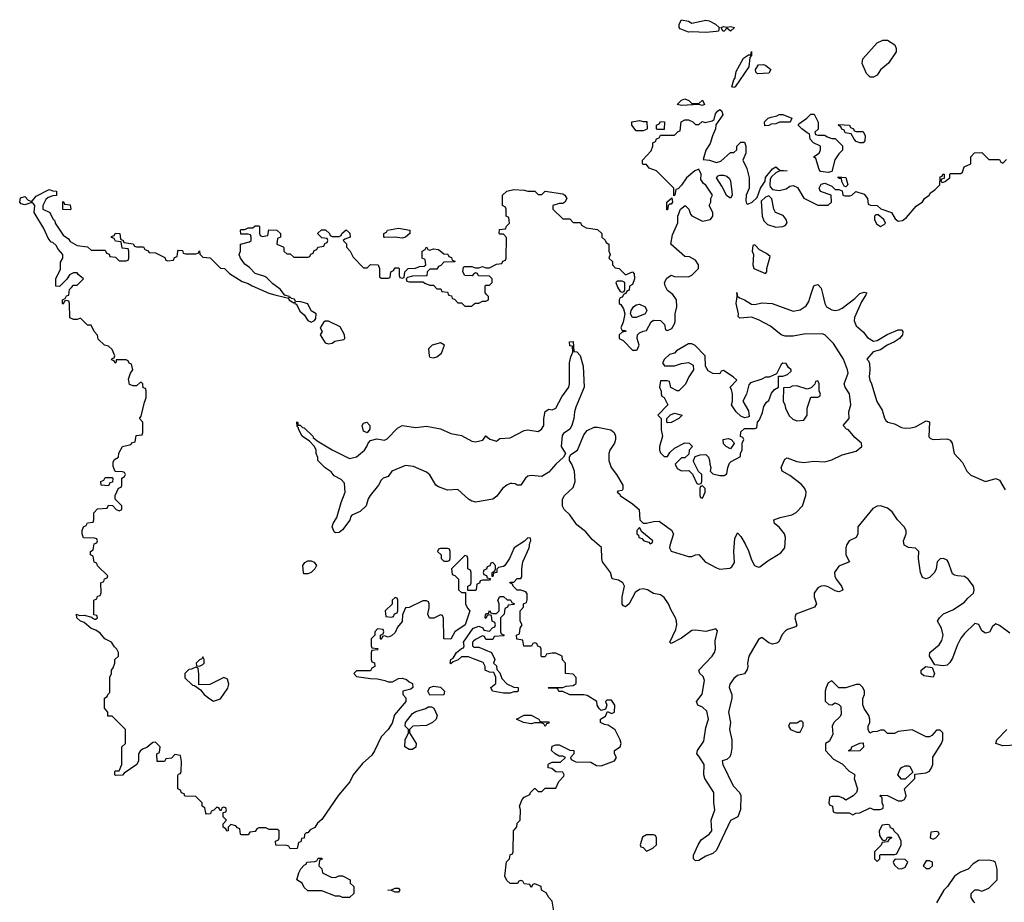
# Model space of a CAD drawing. Header units: inches. Extents: x 2601682 to 2755810, y 449311 to 584050.
# Tile 411 of 505: x 2687401 to 2693038, y 526520 to 531575. Entities that reach past the tile are written whole.
import ezdxf

# ---------------------------------------------------------------- set-up
doc = ezdxf.new("R2010")
doc.units = ezdxf.units.IN
doc.header["$MEASUREMENT"] = 0
for name, color, linetype in [('C6582', 7, 'Continuous'), ('C6583', 7, 'Continuous'), ('C6592', 7, 'Continuous'), ('C6593', 7, 'Continuous')]:
    doc.layers.add(name, color=color, linetype=linetype)

msp = doc.modelspace()

# ---------------------------------------------------------------- linework, layer by layer
at = {"layer": 'C6582', "color": 2}
for points, elevation in [([(2690000, 528306), (2689966, 528306), (2689966, 528330), (2689982, 528338), (2689986, 528350), (2689986, 528410), (2689982, 528422), (2689966, 528430), (2689966, 528490), (2689962, 528502), (2689950, 528506), (2689874, 528430), (2689878, 528398), (2689892.7, 528392.7), (2689914, 528370), (2689914, 528310), (2689930, 528294), (2689954, 528294), (2689954, 528230), (2689964.7, 528204.7), (2689978, 528190), (2689950.7, 528109.3), (2689892, 528070), (2689870, 528028), (2689828.4, 528028.4), (2689827.3, 528147.3), (2689822, 528162), (2689810, 528166), (2689771.6, 528148.4), (2689747.3, 528147.3), (2689738, 528170), (2689746, 528206), (2689746, 528230), (2689742, 528242), (2689730, 528246), (2689710, 528246), (2689630, 528208), (2689610, 528206), (2689592.7, 528167.3), (2689591.3, 528128.7), (2689563.6, 528096.4), (2689550, 528066), (2689530, 528046), (2689510, 528038), (2689490, 528046), (2689478, 528042), (2689470, 528026), (2689466, 528030), (2689466, 528050), (2689482, 528058), (2689486, 528070), (2689482, 528082), (2689450, 528086), (2689434, 528070), (2689434, 528050), (2689414, 528030), (2689414, 527990), (2689418, 527978), (2689450, 527974), (2689454, 527970), (2689450, 527966), (2689418, 527962), (2689414, 527950), (2689414, 527910), (2689418, 527898), (2689431.6, 527891.6), (2689434, 527870), (2689418, 527862), (2689410, 527846), (2689330, 527846), (2689314, 527830), (2689330, 527814), (2689410, 527802), (2689450, 527801), (2689491.1, 527791.1), (2689510, 527782), (2689536.4, 527783.6), (2689570, 527802), (2689590, 527804.7), (2689616.3, 527796.3), (2689630, 527782), (2689650, 527774), (2689652, 527750), (2689639.6, 527740.4), (2689594, 527730), (2689594, 527710), (2689612, 527692), (2689611.3, 527670), (2689546.4, 527593.6), (2689533.2, 527546.8), (2689510.5, 527509.5), (2689470, 527468.7), (2689432.7, 527387.3), (2689416.4, 527363.6), (2689363.8, 527316.2), (2689327.9, 527272.1), (2689310.8, 527250), (2689290.5, 527209.5), (2689225.5, 527134.5), (2689130, 526995.3), (2689106.8, 526973.2), (2689090, 526948.7), (2689064.7, 526935.3), (2689050, 526918), (2689042, 526918), (2689032, 526908), (2689030, 526888), (2689014, 526886), (2689010, 526866), (2688998, 526862), (2688990, 526828), (2688950, 526826), (2688942, 526842), (2688930, 526846), (2688867.3, 526847.3), (2688866, 526870), (2688882, 526878), (2688886, 526890), (2688886, 526930), (2688878, 526938), (2688830, 526938), (2688810, 526946), (2688770, 526946), (2688758, 526942), (2688750, 526926), (2688718, 526922), (2688710, 526906), (2688670, 526906), (2688666, 526910), (2688662, 526942), (2688647.3, 526947.3), (2688638, 526958), (2688610, 526966), (2688594, 526950), (2688594, 526930), (2688587.3, 526927.3), (2688582, 526942), (2688566, 526950), (2688566, 526970), (2688586, 526990), (2688566, 527010), (2688566, 527034), (2688582, 527038), (2688586, 527050), (2688582, 527062), (2688570, 527066), (2688558, 527062), (2688554, 527046), (2688550, 527046), (2688542, 527062), (2688530, 527066), (2688512.7, 527047.3), (2688498, 527042), (2688492.7, 527027.3), (2688470, 527026), (2688466, 527030), (2688462, 527062), (2688446, 527070), (2688446, 527090), (2688410, 527126), (2688347.3, 527127.3), (2688342, 527142), (2688327.3, 527147.3), (2688322, 527162), (2688306, 527170), (2688307.3, 527247.3), (2688310, 527254), (2688322, 527258), (2688326, 527270), (2688327.3, 527327.3), (2688322, 527362), (2688290, 527366), (2688270, 527346), (2688238, 527342), (2688230, 527326), (2688187.3, 527327.3), (2688186, 527370), (2688202, 527378), (2688206, 527410), (2688178, 527438), (2688163.6, 527436.4), (2688130, 527406), (2688103.6, 527396.4), (2688090, 527386), (2688082, 527370), (2688082, 527330), (2688071.3, 527308.7), (2687999.6, 527260.4), (2687990, 527248), (2687950, 527246), (2687946, 527250), (2687946, 527270), (2687950, 527274), (2687970, 527274), (2687986, 527310), (2687986, 527410), (2688006, 527430), (2688006, 527510), (2687930, 527586), (2687906, 527586), (2687906, 527610), (2687887.3, 527632.7), (2687886, 527690), (2687902, 527698), (2687906, 527710), (2687918, 527722), (2687918, 527810), (2687926, 527830), (2687926, 527850), (2687936.4, 527863.6), (2687946, 527890), (2687946, 527910), (2687966, 527930), (2687966, 527950), (2687958, 527970), (2687943.1, 527983.1), (2687926, 528010), (2687888.9, 528028.9), (2687861.2, 528061.2), (2687838, 528078), (2687810, 528089.2), (2687770, 528122), (2687749.4, 528129.4), (2687728, 528150), (2687726, 528170), (2687743.6, 528163.6), (2687770, 528164.7), (2687814, 528154), (2687814, 528150), (2687830, 528142), (2687838, 528142), (2687846, 528150), (2687842, 528162), (2687826, 528166), (2687826, 528250), (2687842, 528258), (2687847.3, 528272.7), (2687862, 528278), (2687867.3, 528292.7), (2687866, 528350), (2687882, 528358), (2687887.3, 528372.7), (2687902, 528378), (2687906, 528390), (2687847.3, 528447.3), (2687842, 528462), (2687827.3, 528467.3), (2687822, 528502), (2687806, 528510), (2687806, 528530), (2687822, 528538), (2687827.3, 528572.7), (2687842, 528578), (2687846, 528590), (2687842, 528602), (2687830, 528606), (2687767.3, 528607.3), (2687758, 528630), (2687758, 528650), (2687766, 528670), (2687782, 528678), (2687790, 528694), (2687822, 528698), (2687826, 528710), (2687826, 528750), (2687847.3, 528772.7), (2687902, 528778), (2687910, 528794), (2687932, 528792), (2687954, 528770), (2687970, 528762), (2687986, 528770), (2687986, 528790), (2687948.4, 528828.4), (2687948, 528850), (2687967.3, 528892.7), (2687982, 528898), (2687986, 528910), (2687986, 528950), (2688002, 528958), (2688006, 528970), (2688002, 528982), (2687990, 528986), (2687947.3, 528987.3), (2687936.4, 529016.4), (2687936.4, 529043.6), (2687943.1, 529056.9), (2687966, 529070), (2687968.4, 529091.6), (2687988.9, 529131.1), (2688038, 529142), (2688047.3, 529152.7), (2688062, 529158), (2688067.3, 529192.7), (2688102, 529198), (2688106, 529210), (2688106, 529270), (2688088, 529290), (2688096.4, 529303.6), (2688115.3, 529384.7), (2688126, 529410), (2688126, 529450), (2688122, 529462), (2688107.3, 529467.3), (2688106, 529490), (2688098, 529498), (2688090, 529498), (2688070, 529478), (2688050, 529478), (2688030, 529486), (2688024.7, 529515.3), (2688035.3, 529550), (2688048, 529570), (2688042, 529602), (2688027.3, 529607.3), (2688022, 529622), (2688010, 529626), (2687954, 529626), (2687954, 529614), (2687948, 529608), (2687942, 529622), (2687927.3, 529627.3), (2687930, 529634), (2687942, 529638), (2687946, 529650), (2687930, 529686), (2687910, 529706), (2687886, 529710), (2687850, 529746), (2687847.3, 529767.3), (2687828.4, 529788.4), (2687810, 529826), (2687790, 529826), (2687750, 529866), (2687730, 529858), (2687710, 529858), (2687688, 529868), (2687686, 529950), (2687682, 529962), (2687670, 529966), (2687658, 529962), (2687650, 529946), (2687646, 529950), (2687646, 529970), (2687662, 529978), (2687670, 529994), (2687682, 529998), (2687682.3, 530000)], 6), ([(2688861.1, 530000), (2688924.7, 529984.7), (2688939.6, 529979.6), (2688942, 529970), (2688970, 529954), (2688978, 529958), (2688974, 529950), (2688985.4, 529945.4), (2689004.7, 529904.7), (2689030, 529884.7), (2689050, 529851.3), (2689070, 529842), (2689088.4, 529851.6), (2689096.4, 529863.6), (2689098, 529890), (2689070, 529908), (2689050, 529948), (2689010, 529959), (2688980.4, 529960.4), (2688973.6, 529973.6), (2688958, 529978), (2688950, 529986), (2688942, 529982), (2688946, 529990), (2688918, 529998), (2688916.5, 530000)], 6), ([(2689857, 530000), (2689858, 529998), (2689872.7, 529992.7), (2689878, 529978), (2689890, 529974), (2689910, 529954), (2689930, 529954), (2689950, 529934), (2689990, 529934), (2690000, 529943.6)], 6), ([(2690000, 528814.8), (2689990, 528817), (2689970, 528829.3), (2689910, 528885.2), (2689850, 528880.7), (2689798.7, 528898.7), (2689782.7, 528910), (2689750, 528969.2), (2689730, 528982.7), (2689656.2, 529016.2), (2689610, 529022), (2689531.1, 528988.9), (2689510, 528958), (2689482, 528950), (2689470, 528938), (2689456, 528910), (2689406.8, 528850), (2689396, 528830), (2689384.7, 528790), (2689350, 528758), (2689302.5, 528737.5), (2689296, 528730), (2689290.5, 528709.5), (2689250, 528654), (2689230, 528637.2), (2689210, 528635.3), (2689201.2, 528641.2), (2689189.2, 528670), (2689195.3, 528690), (2689216.5, 528723.5), (2689241.2, 528810), (2689265.2, 528870), (2689260.2, 528920.2), (2689242, 528942), (2689202, 528962), (2689184.7, 528984.7), (2689150, 529008), (2689108, 529050), (2689107.3, 529067.3), (2689098, 529090), (2689098, 529110), (2689088, 529130), (2689060.4, 529160.4), (2689019, 529190), (2688998, 529230), (2688998, 529238), (2688990, 529246), (2688988, 529272), (2688992.7, 529267.3), (2688992.7, 529252.7), (2689007.3, 529252.7), (2689019.6, 529239.6), (2689030, 529237.3), (2689078.8, 529190), (2689081.4, 529181.4), (2689103.5, 529163.5), (2689190, 529110.6), (2689290, 529062.8), (2689330, 529071.3), (2689375.3, 529110), (2689389, 529130), (2689395.3, 529150), (2689410, 529164.7), (2689446.3, 529173.7), (2689490, 529167.7), (2689505.4, 529174.6), (2689563.9, 529236.1), (2689590, 529250.6), (2689670, 529239.3), (2689730, 529247.3), (2689810, 529232.2), (2689870, 529206), (2689930, 529192.7), (2689990, 529160.7), (2690000, 529159)], 2), ([(2690000, 527914.6), (2689970, 527926), (2689930, 527926), (2689911.6, 527908.4), (2689882, 527898), (2689870, 527886), (2689866, 527890), (2689868.7, 527910), (2689882, 527918), (2689902, 527950), (2689930, 527974), (2689942, 527978), (2689946, 527990), (2689942, 528010), (2689998, 528090), (2690000, 528090.8)], 6), ([(2690000, 528016), (2689994, 528010), (2689994, 527990), (2690000, 527984)], 6)]:
    msp.add_lwpolyline(points, dxfattribs=dict(at, elevation=elevation))
for points, elevation in [([(2689170, 529848), (2689150, 529848), (2689139.6, 529840.4), (2689122, 529810), (2689132, 529790), (2689122, 529770), (2689150, 529724.7), (2689170, 529718), (2689190, 529722), (2689206, 529734), (2689256.5, 529743.5), (2689262, 529750), (2689261.2, 529770), (2689235.9, 529815.9)], 6), ([(2689810, 529725.2), (2689762, 529710), (2689742, 529690), (2689744.7, 529650), (2689750, 529642), (2689770, 529638), (2689790, 529644.7), (2689815.5, 529664.5), (2689834, 529710)], 6), ([(2689390, 529208), (2689370, 529218), (2689361.2, 529250), (2689370, 529264.7), (2689389.4, 529270.6), (2689406, 529250), (2689406, 529230)], 2), ([(2687910, 528906), (2687868, 528910), (2687866, 528930), (2687882, 528938), (2687890, 528954), (2687930, 528954), (2687934, 528950), (2687932.7, 528927.3), (2687918, 528922)], 6), ([(2689850, 528546), (2689810, 528546), (2689798, 528542), (2689794, 528530), (2689814, 528510), (2689814, 528490), (2689830, 528474), (2689850, 528474), (2689862, 528478), (2689866, 528490), (2689866, 528530), (2689862, 528542)], 6), ([(2689050, 528400.7), (2689030, 528402), (2689026.3, 528406.3), (2689022.7, 528450), (2689034.5, 528465.5), (2689050, 528476), (2689070, 528476), (2689087.7, 528467.7), (2689100.7, 528450), (2689090.6, 528430), (2689070, 528409.6)], 2), ([(2689550, 528266), (2689534, 528250), (2689532.7, 528227.3), (2689494, 528190), (2689498, 528158), (2689530, 528154), (2689542, 528158), (2689547.3, 528172.7), (2689562, 528178), (2689566, 528190), (2689566, 528250), (2689562, 528262)], 6), ([(2688450, 527926), (2688444.7, 527915.3), (2688430, 527908), (2688412, 527890), (2688414, 527874), (2688430, 527872), (2688450, 527882), (2688458, 527890), (2688458, 527910)], 6), ([(2688410, 527866), (2688385.4, 527854.6), (2688370, 527853.2), (2688346, 527830), (2688346.4, 527806.4), (2688390, 527764.7), (2688402, 527762), (2688436.9, 527736.9), (2688458, 527710), (2688490, 527684.7), (2688510, 527671.3), (2688550, 527686), (2688592.5, 527747.5), (2688599, 527770), (2688590, 527798), (2688570, 527808), (2688490, 527768), (2688426, 527766), (2688427.3, 527827.3), (2688422, 527862)], 6), ([(2689750, 527706), (2689738, 527730), (2689749.3, 527750.7), (2689770, 527758), (2689810, 527752), (2689834, 527730), (2689830, 527708)], 6), ([(2689630, 527395.3), (2689606, 527410), (2689608.9, 527451.1), (2689628, 527490), (2689628, 527510), (2689608.7, 527530), (2689609.3, 527550.7), (2689650, 527602), (2689670, 527614), (2689726, 527630), (2689740.4, 527639.6), (2689759.6, 527639.6), (2689771.6, 527631.6), (2689792, 527590), (2689784.7, 527570), (2689764.7, 527550), (2689730, 527533.2), (2689651.3, 527528.7), (2689632, 527510), (2689632, 527490), (2689671, 527430), (2689670, 527408), (2689650, 527395.3)], 6), ([(2689210, 526662), (2689228.7, 526671.3), (2689250, 526671.3), (2689294, 526650), (2689294, 526630), (2689314, 526610), (2689314, 526570), (2689290, 526548), (2689250, 526548), (2689234.6, 526554.6), (2689210, 526555.3), (2689130, 526586), (2689050, 526586), (2689030, 526606), (2689018, 526630), (2688988.7, 526650), (2688999, 526690), (2689010, 526712), (2689030, 526734), (2689042, 526738), (2689046, 526750), (2689090, 526754), (2689102, 526758), (2689110, 526774), (2689130, 526774), (2689132, 526768), (2689118, 526762), (2689114, 526730), (2689131.6, 526711.6), (2689134, 526690), (2689183.6, 526663.6)], 6), ([(2689550, 526578), (2689530, 526588), (2689508, 526590), (2689530, 526592), (2689550, 526602), (2689570, 526602), (2689578, 526590), (2689570, 526578)], 6)]:
    msp.add_lwpolyline(points, close=True, dxfattribs=dict(at, elevation=elevation))
at = {"layer": 'C6583', "color": 2, "elevation": 6}
for points in [[(2687682.3, 530000), (2687686, 530030), (2687698, 530042), (2687710, 530054), (2687730, 530054), (2687766, 530090), (2687735.3, 530115.3), (2687730, 530126), (2687710, 530126), (2687685.4, 530114.6), (2687671.3, 530088.7), (2687630, 530046), (2687608, 530048), (2687609, 530090), (2687634.6, 530145.4), (2687634.6, 530185.4), (2687648, 530210), (2687648.7, 530230), (2687621.5, 530261.5), (2687610, 530282), (2687590, 530299), (2687581.2, 530301.2), (2687563.7, 530323.7), (2687539.1, 530379.1), (2687484, 530470), (2687488, 530510), (2687480.4, 530520.4), (2687470, 530528), (2687430, 530514), (2687410, 530521.2), (2687401.2, 530530), (2687405.2, 530554.8), (2687430, 530562), (2687450, 530542), (2687470, 530534), (2687496.4, 530563.6), (2687570, 530602), (2687590, 530594), (2687612.7, 530592.7), (2687612.7, 530567.3), (2687590, 530566), (2687563.6, 530556.4), (2687550, 530546), (2687534, 530510), (2687534, 530490), (2687574, 530470), (2687590, 530434), (2687602, 530422), (2687604.7, 530410), (2687650, 530341), (2687679.8, 530319.8), (2687690, 530304.7), (2687730, 530282), (2687790, 530274), (2687810, 530254), (2687890, 530254), (2687898, 530238), (2687912.7, 530232.7), (2687918, 530218), (2687950, 530214), (2687970, 530194), (2688010, 530194), (2688022, 530198), (2688026, 530210), (2688026, 530250), (2688022, 530262), (2687987.3, 530267.3), (2687982, 530302), (2687950, 530306), (2687942, 530322), (2687927.3, 530327.3), (2687927.3, 530332.7), (2687942, 530338), (2687950, 530352), (2687974, 530350), (2687978, 530318), (2687994, 530310), (2687998, 530298), (2688050, 530292), (2688058, 530278), (2688070, 530274), (2688110, 530274), (2688118, 530258), (2688132.7, 530252.7), (2688142, 530242), (2688179.6, 530239.6), (2688232.7, 530212.7), (2688238, 530198), (2688250, 530194), (2688282, 530198), (2688287.3, 530212.7), (2688302, 530218), (2688306, 530250), (2688310, 530254), (2688332.7, 530252.7), (2688338, 530238), (2688350, 530234), (2688410, 530234), (2688422, 530238), (2688430, 530251.3), (2688432, 530232), (2688450, 530214), (2688490.9, 530210.9), (2688551.6, 530151.6), (2688574, 530150), (2688602, 530122), (2688674.8, 530074.8), (2688710, 530064.7), (2688732, 530050), (2688828, 530008), (2688861.1, 530000)], [(2688916.5, 530000), (2688892, 530032), (2688850, 530061.2), (2688816.6, 530096.6), (2688804.8, 530104.8), (2688750, 530121.2), (2688716.2, 530156.2), (2688690, 530175.3), (2688666, 530210), (2688658, 530230), (2688666, 530250), (2688666, 530290), (2688716.4, 530303.6), (2688726, 530310), (2688726, 530330), (2688722, 530342), (2688710, 530346), (2688667.3, 530347.3), (2688666, 530370), (2688670, 530374), (2688690, 530374), (2688710, 530382), (2688736.4, 530383.6), (2688750, 530394), (2688770, 530394), (2688774, 530390), (2688774, 530350), (2688778, 530338), (2688790, 530334), (2688822, 530338), (2688828.4, 530371.6), (2688874, 530370), (2688894, 530350), (2688894, 530330), (2688878, 530322), (2688874, 530290), (2688910, 530274), (2688914, 530270), (2688914, 530250), (2688930, 530234), (2688950, 530234), (2688970, 530214), (2689050, 530214), (2689062, 530218), (2689067.3, 530232.7), (2689082, 530238), (2689087.3, 530252.7), (2689102, 530258), (2689107.3, 530272.7), (2689142, 530278), (2689147.3, 530292.7), (2689162, 530298), (2689166, 530310), (2689162, 530322), (2689130, 530326), (2689108.4, 530348.4), (2689108.4, 530351.6), (2689128.4, 530371.6), (2689151.6, 530371.6), (2689174, 530350), (2689178, 530338), (2689190, 530334), (2689230, 530334), (2689242, 530338), (2689246, 530350), (2689271.1, 530371.1), (2689291.6, 530351.6), (2689294, 530330), (2689262, 530318), (2689254, 530310), (2689271.6, 530291.6), (2689272.7, 530272.7), (2689294, 530250), (2689310, 530214), (2689370, 530154), (2689390, 530154), (2689410, 530172), (2689454, 530170), (2689462, 530150), (2689462, 530102), (2689470, 530094), (2689510, 530094), (2689522, 530098), (2689526, 530130), (2689542, 530138), (2689550, 530154), (2689570, 530154), (2689574, 530150), (2689574, 530110), (2689578, 530098), (2689590, 530094), (2689602, 530098), (2689606, 530130), (2689626, 530150), (2689667.3, 530152.7), (2689690, 530162), (2689716.4, 530163.6), (2689726, 530170), (2689722, 530202), (2689706, 530210), (2689706, 530250), (2689722, 530258), (2689730, 530274), (2689738, 530258), (2689750, 530254), (2689770, 530262), (2689799.6, 530259.6), (2689830, 530234), (2689852.7, 530232.7), (2689858, 530218), (2689872.7, 530212.7), (2689878, 530198), (2689892.7, 530192.7), (2689892.7, 530187.3), (2689830, 530186), (2689812.7, 530167.3), (2689798, 530162), (2689790, 530146), (2689750, 530146), (2689734, 530130), (2689732.7, 530107.3), (2689650, 530106), (2689622, 530098), (2689614, 530090), (2689618, 530078), (2689630, 530074), (2689710, 530074), (2689723.6, 530063.6), (2689750, 530054), (2689770, 530054), (2689790, 530034), (2689812.7, 530032.7), (2689818, 530018), (2689850, 530014), (2689857, 530000)], [(2690000, 530116.7), (2689991.3, 530108.7), (2689949, 530109), (2689938, 530130), (2689942, 530158), (2689950, 530162), (2689990, 530162), (2690000, 530158)]]:
    msp.add_lwpolyline(points, dxfattribs=at)
for points in [[(2687690, 530486), (2687647.3, 530487.3), (2687647.3, 530532.7), (2687654, 530530), (2687658, 530518), (2687690, 530514), (2687694, 530490)], [(2689590, 530324), (2689550, 530328.7), (2689490, 530328), (2689486, 530330), (2689486, 530350), (2689502, 530358), (2689506, 530370), (2689570, 530381), (2689634, 530370), (2689634, 530350), (2689610, 530328.7)]]:
    msp.add_lwpolyline(points, close=True, dxfattribs=at)
at = {"layer": 'C6592', "color": 2}
for points, elevation in [([(2690000, 529943.6), (2690008.4, 529951.6), (2690030, 529952), (2690050, 529962), (2690070, 529962), (2690086, 529970), (2690086, 529990), (2690076, 530000)], 6), ([(2693070, 528060.9), (2693010, 528106), (2692990, 528116), (2692970, 528099), (2692952.5, 528067.5), (2692930, 528061.2), (2692910, 528075.3), (2692891.7, 528111.7), (2692870, 528117.2), (2692810, 528059.3), (2692790, 528033.2), (2692768.7, 527991.3), (2692741.7, 527918.3), (2692725.7, 527894.3), (2692710, 527879.3), (2692690, 527874.5), (2692640.2, 527880.2), (2692609.5, 527929.5), (2692612, 527950), (2692664.9, 527995.1), (2692680.1, 528019.9), (2692687.8, 528050), (2692678.7, 528090), (2692655.1, 528130), (2692666.6, 528150), (2692690, 528172.7), (2692744.2, 528195.8), (2692810, 528239.1), (2692830, 528263), (2692862, 528290), (2692866.3, 528310), (2692861.7, 528330), (2692831.3, 528371.3), (2692810, 528386.6), (2692769.6, 528389.6), (2692753.3, 528393.3), (2692741.7, 528401.7), (2692717.2, 528470), (2692710, 528479.7), (2692690, 528489.6), (2692670, 528487), (2692653, 528470), (2692648, 528430), (2692638, 528410), (2692610, 528379.5), (2692590, 528372), (2692570, 528381.2), (2692558.4, 528410), (2692546.6, 528490), (2692549, 528530), (2692529.3, 528549.3), (2692490, 528552.3), (2692464.7, 528564.7), (2692460.7, 528590), (2692476, 528630), (2692476, 528650), (2692464.5, 528670), (2692427.3, 528710), (2692396.8, 528756.8), (2692370, 528777.7), (2692330, 528790.8), (2692310, 528789.8), (2692284.8, 528775.2), (2692200.4, 528670), (2692199.1, 528630), (2692190.7, 528610), (2692150.3, 528589.7), (2692136.4, 528570), (2692130.4, 528550), (2692130.5, 528510.5), (2692150.8, 528470), (2692090, 528446), (2692066.4, 528410), (2692067.1, 528387.1), (2692074.9, 528370), (2692105.5, 528330), (2692113, 528310), (2692110, 528305.2), (2692090, 528298.4), (2692070, 528303.6), (2692030, 528327.3), (2692010, 528333.6), (2691990, 528331.3), (2691970, 528320.5), (2691950.4, 528290), (2691950.4, 528270), (2691962, 528230), (2691950.7, 528210), (2691844.7, 528170), (2691838.8, 528150), (2691850, 528108), (2691842, 528098), (2691796.7, 528083.3), (2691784.9, 528075.1), (2691766.7, 528053.3), (2691747.3, 528012.7), (2691735.9, 528004.1), (2691710, 527999.3), (2691690, 528006), (2691650, 528037.2), (2691630, 528025.2), (2691575.3, 527930), (2691567.7, 527890), (2691570.5, 527870), (2691566.8, 527853.2), (2691550, 527828.7), (2691510, 527819), (2691490, 527802.7), (2691466, 527770), (2691463, 527750), (2691477.3, 527710), (2691478, 527690), (2691459.5, 527610), (2691470.4, 527550), (2691464.4, 527510), (2691477.4, 527450), (2691477.4, 527402.6), (2691472.2, 527367.8), (2691465.8, 527354.2), (2691450, 527339), (2691422, 527330), (2691426, 527310), (2691486.6, 527186.6), (2691522.8, 527150), (2691530, 527132), (2691527.3, 527052.7), (2691512, 527010), (2691470, 526989), (2691390, 526819), (2691370, 526799), (2691330, 526783.7), (2691290, 526759), (2691270, 526758), (2691258, 526770), (2691259, 526790), (2691284.5, 526850), (2691302.7, 526877.3), (2691349.2, 526910), (2691362.7, 526930), (2691360.5, 526990), (2691381.2, 527050), (2691374.5, 527090), (2691375.6, 527150), (2691322.9, 527230), (2691316.9, 527250), (2691319.5, 527310), (2691290, 527358), (2691278, 527370), (2691282, 527390), (2691317.2, 527442.8), (2691330, 527522), (2691345.2, 527570), (2691334.9, 527614.9), (2691310, 527638), (2691284, 527650), (2691276, 527670), (2691308, 527712), (2691322.4, 527790), (2691314, 527814), (2691294, 527830), (2691289.4, 527850), (2691366, 527930), (2691378.4, 527950), (2691385.1, 527970), (2691382.4, 528017.6), (2691395.3, 528075.3), (2691387.3, 528087.3), (2691328.4, 528071.6), (2691270, 528079.7), (2691250, 528076.9), (2691190, 528033), (2691130, 528002), (2691124, 528010), (2691156.6, 528083.4), (2691163.5, 528110), (2691161.3, 528130), (2691155.6, 528150), (2691130, 528193.2), (2691114.7, 528230), (2691090, 528265.6), (2691070, 528280.5), (2691029.2, 528289.2), (2690995.3, 528310), (2690970, 528315.1), (2690948.9, 528311.1), (2690925.1, 528294.9), (2690890, 528229.3), (2690870, 528213.2), (2690858, 528218), (2690850, 528228), (2690849.7, 528270.3), (2690863.6, 528330), (2690854.5, 528350), (2690830, 528365.1), (2690792.9, 528372.9), (2690784.2, 528410), (2690738, 528470), (2690733.3, 528490), (2690731.3, 528551.3), (2690677.7, 528597.7), (2690642.5, 528642.5), (2690590, 528682.7), (2690550, 528739), (2690519, 528770), (2690509.6, 528789.6), (2690509.6, 528829.6), (2690519.5, 528850), (2690570, 528896), (2690582, 528930), (2690577.6, 528990), (2690562.6, 529030), (2690548, 529050), (2690549.3, 529070.7), (2690555.8, 529084.2), (2690594.7, 529110), (2690630, 529198), (2690650, 529222.4), (2690690, 529240.4), (2690710, 529241.6), (2690785.5, 529225.5), (2690804, 529210), (2690813, 529190), (2690812.4, 529170), (2690805.5, 529150), (2690780.5, 529110), (2690774.9, 529090), (2690774.4, 529050), (2690787.7, 529010), (2690818.8, 528970), (2690853.4, 528910), (2690854.4, 528885.6), (2690850, 528878), (2690825.4, 528874.6), (2690822, 528870), (2690836.9, 528856.9), (2690838, 528850), (2690910, 528802.8), (2690946.8, 528770), (2690951.1, 528711.1), (2690971.1, 528691.1), (2690990, 528690.8), (2691030, 528702), (2691062.8, 528702.8), (2691132.2, 528652.2), (2691144.9, 528630), (2691123.6, 528563.6), (2691122, 528550), (2691131, 528531), (2691230, 528500.7), (2691250, 528501), (2691270, 528510.8), (2691290, 528511.3), (2691326, 528470), (2691390, 528435.5), (2691410, 528427.3), (2691466.6, 528433.4), (2691478.9, 528441.1), (2691493, 528467), (2691489.7, 528530), (2691495.5, 528604.5), (2691510, 528636), (2691530, 528616), (2691553.9, 528573.9), (2691573.3, 528533.3), (2691590, 528481), (2691608.6, 528448.6), (2691630, 528438.8), (2691638, 528442), (2691683.3, 528476.7), (2691758.4, 528521.6), (2691781.2, 528550), (2691786, 528610), (2691779.3, 528630), (2691750, 528669.3), (2691722, 528690), (2691718, 528710), (2691755.5, 528724.5), (2691821.2, 528738.8), (2691846.5, 528753.5), (2691882.9, 528790), (2691902, 528850), (2691904.5, 528870), (2691895.1, 528890), (2691875.1, 528915.1), (2691810, 528964.2), (2691766, 528990), (2691761.2, 529010), (2691781.5, 529058.5), (2691794.6, 529065.4), (2691850, 529044.9), (2691890, 529039.5), (2691946.8, 529046.8), (2692010, 529042), (2692050, 529054.9), (2692110, 529083.8), (2692190, 529103.1), (2692221.6, 529130), (2692219.6, 529150), (2692182, 529182), (2692145.6, 529225.6), (2692135.3, 529230), (2692115.3, 529250), (2692149.2, 529290), (2692147.6, 529330), (2692158.7, 529370), (2692152.6, 529432.6), (2692126.6, 529470), (2692122, 529490), (2692143.7, 529550), (2692140.7, 529570), (2692117.6, 529630), (2692060.9, 529720.9), (2692010, 529769.5), (2691995.6, 529775.6), (2691890, 529774.3), (2691830, 529763.1), (2691783.1, 529763.1), (2691761.2, 529770), (2691699.2, 529819.2), (2691630, 529856.3), (2691590, 529871.8), (2691524.7, 529864.7), (2691515.3, 529875.3), (2691516, 529890), (2691502, 529950), (2691509.2, 529990), (2691508.4, 530000)], 2), ([(2690857, 530000), (2690850, 529986), (2690838, 529982), (2690834, 529970), (2690834, 529950), (2690843.6, 529943.6), (2690858.8, 529918.8), (2690866, 529890), (2690856.9, 529843.1), (2690842, 529810), (2690850, 529794), (2690870, 529794), (2690872, 529790), (2690850, 529786), (2690834, 529770), (2690834, 529750), (2690856.9, 529736.9), (2690910, 529682), (2690930, 529682), (2690935.3, 529684.7), (2690948, 529710), (2690935.3, 529750), (2690938, 529770), (2690950, 529782), (2690970, 529792), (2690990, 529794), (2691016.4, 529843.6), (2691030, 529854), (2691070, 529852), (2691092, 529830), (2691098, 529798), (2691110, 529794), (2691134, 529806), (2691150, 529834), (2691154, 529846), (2691154, 529890), (2691162.7, 529930), (2691161.2, 529970), (2691140.2, 530000.1)], 6), ([(2691509.3, 530000), (2691510.8, 529990.8), (2691521.4, 529981.4), (2691550, 529970.4), (2691590, 529946), (2691610, 529943.8), (2691650, 529954), (2691709.6, 529950.4), (2691830, 529904.9), (2691870, 529912.7), (2691903.3, 529936.7), (2691918.5, 529961.5), (2691931.2, 530000)], 2), ([(2691998.9, 530000), (2692010.7, 529950), (2692020.7, 529930), (2692050, 529912.7), (2692070, 529908.8), (2692090, 529912.4), (2692110, 529922.4), (2692182.7, 529977.3), (2692203.7, 530000)], 2), ([(2692245.1, 530000), (2692221.1, 529958.9), (2692181.1, 529870), (2692177.6, 529850), (2692190, 529820.7), (2692230, 529786.8), (2692254.9, 529754.9), (2692290, 529734), (2692310, 529737.3), (2692367.9, 529772.1), (2692430, 529799.1), (2692450, 529798), (2692458, 529790), (2692454.8, 529770), (2692438.8, 529750), (2692410, 529729.4), (2692368.2, 529711.8), (2692330, 529683.7), (2692287.7, 529672.3), (2692251.3, 529630), (2692261.4, 529621.4), (2692266.7, 529606.7), (2692268.9, 529570), (2692263.6, 529530), (2692267.6, 529510), (2692278.4, 529490), (2692307.8, 529387.8), (2692339.1, 529339.1), (2692352, 529292), (2692359.9, 529279.9), (2692370.4, 529270.4), (2692410, 529260.3), (2692450, 529239.3), (2692470, 529234.9), (2692503.3, 529236.7), (2692530, 529244), (2692590, 529277.3), (2692610, 529271.3), (2692606, 529186), (2692616, 529176), (2692630.8, 529170.8), (2692710, 529174), (2692727.3, 529167.3), (2692738.8, 529150), (2692750.8, 529090), (2692799.6, 529039.6), (2692823, 528990), (2692846.6, 528966.6), (2692930, 528930.8), (2692990, 528946.8), (2693010, 528938), (2693043.4, 528883.4)], 2), ([(2690000, 529159), (2690010, 529157.3), (2690052.9, 529167.1), (2690070, 529191.3), (2690093.4, 529173.4), (2690130, 529160.7), (2690150, 529176.3), (2690210, 529181), (2690290, 529221.6), (2690310, 529226), (2690370, 529217.3), (2690389, 529230), (2690401.2, 529250), (2690402, 529290), (2690410, 529331.3), (2690430, 529344.7), (2690450, 529341), (2690470, 529350.8), (2690505.6, 529414.4), (2690545.2, 529470), (2690549.2, 529490), (2690549.6, 529610.4), (2690556.5, 529643.5), (2690568.7, 529670), (2690566, 529706), (2690550, 529708), (2690548, 529730), (2690570, 529732), (2690574, 529674), (2690590, 529672), (2690610, 529652), (2690626.8, 529590), (2690631.8, 529470), (2690584.8, 529355.2), (2690577.1, 529330), (2690573.7, 529290), (2690561.3, 529250), (2690550, 529229.4), (2690514.4, 529205.6), (2690506.8, 529193.2), (2690502, 529130), (2690525.5, 529090), (2690514, 529070), (2690470.3, 529030), (2690430, 528982.9), (2690390, 528959.6), (2690330, 528965.1), (2690310, 528960.9), (2690297.3, 528950), (2690270, 528908.7), (2690250, 528908.7), (2690237, 528917), (2690219.5, 528919.5), (2690210, 528919.5), (2690190, 528909.4), (2690164.9, 528890), (2690133, 528847), (2690110.5, 528829.5), (2690010, 528812.7), (2690000, 528814.8)], 2), ([(2690459, 526470), (2690450, 526526), (2690430, 526548), (2690414.6, 526574.6), (2690388.7, 526590), (2690386, 526610), (2690350, 526626), (2690338, 526622), (2690330, 526606), (2690322, 526622), (2690290, 526626), (2690282, 526642), (2690270, 526646), (2690258, 526642), (2690251.6, 526628.4), (2690208.4, 526628.4), (2690190, 526646), (2690178, 526670), (2690188.4, 526751.6), (2690206, 526770), (2690208.4, 526791.6), (2690222, 526798), (2690226, 526810), (2690228, 526930), (2690247.3, 526952.7), (2690250, 526974), (2690266, 526990), (2690268, 527050), (2690262, 527070), (2690278, 527110), (2690290, 527122), (2690322, 527138), (2690326, 527150), (2690348.4, 527171.6), (2690351.6, 527171.6), (2690370, 527154), (2690390, 527154), (2690410, 527174), (2690470, 527174), (2690488.4, 527211.6), (2690516.4, 527243.6), (2690518, 527250), (2690510, 527266), (2690470, 527268), (2690447.3, 527287.3), (2690426, 527290), (2690426, 527310), (2690430, 527314), (2690450, 527322), (2690496.4, 527323.6), (2690526, 527350), (2690510, 527358), (2690490, 527358), (2690466, 527370), (2690446, 527390), (2690450, 527414), (2690470, 527422), (2690490, 527422), (2690550, 527392), (2690574, 527390), (2690574, 527370), (2690554, 527350), (2690558, 527338), (2690585.4, 527325.4), (2690670, 527322), (2690703.6, 527303.6), (2690730, 527302), (2690806, 527330), (2690818, 527350), (2690806, 527370), (2690806, 527390), (2690838, 527410), (2690844, 527430), (2690839, 527450), (2690810, 527508), (2690770, 527535.3), (2690750, 527538), (2690726, 527550), (2690726, 527570), (2690754.6, 527585.4), (2690766, 527614), (2690790, 527602), (2690806, 527610), (2690808, 527650), (2690790, 527678), (2690762, 527678), (2690754, 527670), (2690762, 527650), (2690754, 527626), (2690730, 527618), (2690718, 527630), (2690708, 527650), (2690706, 527670), (2690650, 527704), (2690630, 527709), (2690550, 527708.7), (2690510, 527728), (2690488.4, 527728.4), (2690482, 527742), (2690470, 527746), (2690427.3, 527747.3), (2690431.1, 527751.1), (2690510, 527751.3), (2690530, 527758), (2690570, 527762), (2690587.3, 527772.7), (2690587.3, 527807.3), (2690570, 527826), (2690526, 527830), (2690526, 527890), (2690508.4, 527908.4), (2690506, 527930), (2690470, 527948), (2690450, 527948), (2690418, 527942), (2690410, 527926), (2690390, 527926), (2690386, 527930), (2690386, 527970), (2690382, 527982), (2690367.3, 527987.3), (2690362, 528002), (2690350, 528006), (2690338, 528002), (2690332, 527988), (2690288, 527988), (2690282, 528022), (2690247.3, 528027.3), (2690246, 528050), (2690262, 528058), (2690266, 528090), (2690278, 528110), (2690266, 528130), (2690266, 528190), (2690286, 528210), (2690286, 528230), (2690302, 528238), (2690307.3, 528252.7), (2690307.3, 528287.3), (2690298, 528298), (2690270, 528308), (2690248.4, 528308.4), (2690226, 528330), (2690222, 528342), (2690208, 528350), (2690210, 528354), (2690230, 528354), (2690250, 528374), (2690270, 528374), (2690276.4, 528383.6), (2690275.3, 528430), (2690281.2, 528470), (2690317.2, 528550), (2690321.2, 528578.8), (2690328, 528590), (2690326, 528606), (2690310, 528608), (2690291.3, 528588.7), (2690232, 528550), (2690206, 528490), (2690178, 528450), (2690170, 528444), (2690142, 528438), (2690132.7, 528427.3), (2690132, 528410), (2690114, 528406), (2690110, 528386), (2690106, 528386), (2690106, 528410), (2690122, 528418), (2690126, 528430), (2690126, 528450), (2690110, 528466), (2690098, 528462), (2690092.7, 528447.3), (2690078, 528442), (2690072.7, 528427.3), (2690058, 528422), (2690054, 528410), (2690058, 528398), (2690072.7, 528392.7), (2690078, 528378), (2690094, 528374), (2690094, 528370), (2690090, 528366), (2690050, 528366), (2690038, 528362), (2690032.7, 528347.3), (2690018, 528342), (2690014, 528310), (2690010, 528306), (2690000, 528306)], 6), ([(2690000, 528090.8), (2690030, 528102), (2690052.7, 528092.7), (2690058, 528078), (2690090, 528074), (2690107.3, 528092.7), (2690122, 528098), (2690126, 528110), (2690122, 528122), (2690106, 528130), (2690102, 528162), (2690090, 528166), (2690078, 528162), (2690070, 528146), (2690066, 528150), (2690067.3, 528167.3), (2690074, 528174), (2690086, 528174), (2690090, 528192), (2690098, 528178), (2690110, 528174), (2690130, 528174), (2690146, 528190), (2690146, 528230), (2690138, 528250), (2690150, 528272), (2690171.6, 528271.6), (2690192.7, 528252.7), (2690211.6, 528251.6), (2690218, 528238), (2690234, 528230), (2690230, 528226), (2690198, 528222), (2690194, 528210), (2690178, 528202), (2690174, 528170), (2690154, 528150), (2690154, 528070), (2690158, 528058), (2690172.7, 528052.7), (2690172.7, 528047.3), (2690118, 528042), (2690110, 528026), (2690070, 528026), (2690062, 528042), (2690050, 528046), (2690010, 528026), (2690000, 528016)], 6), ([(2690000, 527984), (2690002, 527982), (2690030, 527982), (2690102, 527950), (2690122, 527910), (2690114, 527890), (2690130, 527874), (2690132.7, 527852.7), (2690150, 527834), (2690162, 527802), (2690190, 527772), (2690230, 527752), (2690254, 527750), (2690254, 527730), (2690250, 527726), (2690230, 527726), (2690210, 527718), (2690170, 527718), (2690108, 527730), (2690098, 527750), (2690127.3, 527772.7), (2690128, 527810), (2690116.4, 527836.4), (2690090, 527838), (2690066, 527850), (2690066, 527870), (2690054, 527894), (2690000, 527914.6)], 6), ([(2693110, 527420.9), (2693030, 527417), (2692989.5, 527429.5), (2692996, 527450), (2693052.7, 527510)], 2), ([(2692870, 526518), (2692863.1, 526523.1), (2692848.4, 526548.4), (2692848.4, 526571.6), (2692868.4, 526591.6), (2692888.4, 526591.6), (2692910, 526584.7), (2692950, 526602), (2692998, 526650), (2692998, 526710), (2692988.4, 526748.4), (2692976.4, 526756.4), (2692950, 526762), (2692890, 526759), (2692859.8, 526740.2), (2692830.6, 526709.4), (2692787.1, 526692.9), (2692752, 526670), (2692712, 526610), (2692692, 526590), (2692650, 526518)], 6)]:
    msp.add_lwpolyline(points, dxfattribs=dict(at, elevation=elevation))
for points, elevation in [([(2690930, 529868.7), (2690909, 529869), (2690898, 529890), (2690902, 529910), (2690915.3, 529930), (2690930, 529941), (2690950, 529946), (2690982, 529930), (2690992, 529910), (2690982, 529890)], 6), ([(2691250, 529718), (2691230, 529718), (2691162, 529678), (2691150, 529666), (2691122, 529658), (2691092, 529630), (2691082, 529610), (2691092.7, 529592.7), (2691150, 529592), (2691190, 529606), (2691230.8, 529610.8), (2691256, 529596), (2691258, 529570), (2691231.3, 529530), (2691212.7, 529487.3), (2691174, 529450), (2691166, 529450), (2691128.7, 529468.7), (2691122, 529502), (2691107.3, 529507.3), (2691070, 529506), (2691064.7, 529470), (2691072.7, 529447.3), (2691072.7, 529432.7), (2691078, 529418), (2691091.6, 529411.6), (2691112, 529370), (2691054, 529310), (2691074, 529290), (2691074, 529226), (2691081, 529190), (2691064.7, 529130), (2691064.7, 529110), (2691070, 529094), (2691090, 529074), (2691110, 529074), (2691123.1, 529096.9), (2691150, 529122), (2691210, 529152), (2691234, 529150), (2691252, 529130), (2691234, 529110), (2691232.7, 529087.3), (2691210, 529066), (2691190, 529066), (2691154, 529030), (2691165.4, 529005.4), (2691190, 528992), (2691232.7, 528992.7), (2691252.7, 528972.7), (2691278, 528918), (2691290, 528914), (2691302, 528918), (2691306, 528930), (2691306, 528970), (2691287.3, 528987.3), (2691260.4, 529040.4), (2691258, 529050), (2691267.3, 529072.7), (2691296.4, 529083.6), (2691330, 529084.7), (2691344.7, 529070), (2691350.9, 529050.9), (2691351.3, 529030), (2691358, 529010), (2691354, 528990), (2691370, 528974), (2691410, 528964.7), (2691434.6, 528965.4), (2691450, 528974), (2691455.3, 529010), (2691464.7, 529035.3), (2691474.6, 529045.4), (2691527.3, 529072.7), (2691528.4, 529091.6), (2691538, 529110), (2691538, 529150), (2691546, 529170), (2691542, 529182), (2691528.4, 529188.4), (2691530, 529214), (2691550, 529234), (2691610, 529234), (2691622, 529238), (2691626, 529270), (2691636.4, 529283.6), (2691654.6, 529325.4), (2691660.4, 529359.6), (2691676.4, 529383.6), (2691690, 529394), (2691704.7, 529435.3), (2691723.1, 529456.9), (2691746, 529470), (2691746, 529534), (2691770, 529534), (2691796.4, 529543.6), (2691818, 529562), (2691818, 529570), (2691803.1, 529583.1), (2691790, 529606), (2691770, 529608), (2691759.6, 529600.4), (2691734, 529546), (2691691.6, 529528.4), (2691670, 529528), (2691650, 529515.3), (2691584.7, 529495.3), (2691576, 529484), (2691562, 529430), (2691542, 529390), (2691574.4, 529334.4), (2691576.9, 529303.1), (2691570, 529298), (2691550, 529295.3), (2691530, 529304), (2691502, 529330), (2691475.3, 529370), (2691482, 529390), (2691482, 529430), (2691476.4, 529456.4), (2691468, 529470), (2691506, 529510), (2691486, 529530), (2691430, 529566), (2691418, 529562), (2691410, 529546), (2691368.4, 529548.4), (2691343.1, 529563.1), (2691328, 529590), (2691326, 529650), (2691268.9, 529708.9)], 6), ([(2691970, 529506), (2691958, 529502), (2691952.7, 529487.3), (2691932.7, 529467.3), (2691910, 529458), (2691850, 529478), (2691823.6, 529476.4), (2691810, 529468), (2691774, 529466), (2691772, 529390), (2691782, 529370), (2691784.7, 529350), (2691806.4, 529306.4), (2691826.4, 529286.4), (2691850, 529278), (2691890, 529282), (2691908.7, 529310), (2691909.1, 529350.9), (2691930, 529414), (2691970, 529414), (2691982, 529418), (2691986, 529430), (2691978, 529450), (2691978, 529490)], 6), ([(2691110, 529266), (2691106, 529270), (2691106, 529290), (2691127.3, 529312.7), (2691150, 529322), (2691194, 529310), (2691174, 529290), (2691130, 529268)], 6), ([(2691470, 529118), (2691446, 529130), (2691430, 529146), (2691428.9, 529171.1), (2691456.9, 529176.9), (2691474, 529170), (2691490, 529154), (2691492, 529148)], 6), ([(2691310, 528906), (2691298, 528902), (2691294, 528890), (2691294, 528850), (2691298, 528838), (2691310, 528834), (2691326, 528870), (2691326, 528890)], 6), ([(2690950, 528666), (2690934, 528650), (2690934, 528630), (2690943.6, 528623.6), (2690946, 528610), (2690963.6, 528603.6), (2690974, 528590), (2691002, 528582), (2691010, 528574), (2691022, 528578), (2691026, 528590), (2690962, 528642)], 2), ([(2692630, 527809.4), (2692577.2, 527817.2), (2692562, 527830), (2692562, 527850), (2692589.3, 527870.7), (2692624.7, 527864.7), (2692638.8, 527830)], 2), ([(2692050, 527788), (2692030, 527778), (2692018, 527750), (2692012, 527730), (2692012.7, 527672.7), (2692032.7, 527652.7), (2692050, 527652), (2692070, 527662), (2692090, 527654), (2692102, 527642), (2692103.6, 527596.4), (2692096.9, 527583.1), (2692062, 527550), (2692052, 527530), (2692056.9, 527483.1), (2692036.9, 527443.1), (2692014, 527430), (2692014, 527390), (2692059.6, 527339.6), (2692110, 527314), (2692150, 527272), (2692176.9, 527256.9), (2692182, 527250), (2692178, 527230), (2692198, 527170), (2692190.9, 527149.1), (2692172, 527130), (2692130, 527106), (2692116.4, 527116.4), (2692090, 527126), (2692050, 527126), (2692038, 527122), (2692034, 527090), (2692038, 527078), (2692054, 527070), (2692058, 527038), (2692072.7, 527032.7), (2692150, 527032), (2692170, 527022), (2692188.9, 527031.1), (2692210, 527032), (2692270, 527062), (2692290, 527052), (2692327.3, 527052.7), (2692342, 527058), (2692346, 527070), (2692338, 527090), (2692338, 527118), (2692326, 527130), (2692330, 527134), (2692370, 527132), (2692430, 527102), (2692450, 527102), (2692466, 527110), (2692475.3, 527130), (2692466, 527170), (2692526, 527230), (2692526, 527254), (2692590, 527262), (2692610, 527272), (2692622, 527290), (2692628.7, 527310), (2692628.4, 527351.6), (2692678, 527430), (2692686, 527450), (2692686, 527490), (2692670, 527506), (2692650, 527506), (2692623.6, 527476.4), (2692610, 527468), (2692590, 527468), (2692510, 527508), (2692430, 527498), (2692410, 527488), (2692370, 527488), (2692350, 527506), (2692330, 527506), (2692310, 527498), (2692283.6, 527496.4), (2692268.4, 527488.4), (2692258, 527510), (2692258, 527530), (2692268.7, 527550), (2692268.7, 527570), (2692262, 527590), (2692235.3, 527630), (2692228.4, 527651.6), (2692228.4, 527688.4), (2692238, 527710), (2692238, 527730), (2692228, 527750), (2692210, 527768), (2692190, 527768), (2692131.1, 527748.9), (2692090, 527748)], 6), ([(2690390, 527554), (2690430, 527554), (2690430, 527546), (2690418, 527542), (2690410, 527528), (2690402, 527542), (2690387.3, 527547.3), (2690350, 527548), (2690330, 527542), (2690286, 527550), (2690246, 527570), (2690290, 527592), (2690330, 527591.3), (2690374, 527570), (2690378, 527558)], 6), ([(2691878, 527558), (2691870, 527558), (2691850, 527546), (2691810, 527546), (2691802, 527530), (2691814, 527510), (2691850, 527494), (2691870, 527494), (2691886, 527530), (2691886, 527550)], 6), ([(2692150, 527386), (2692146, 527390), (2692162, 527398), (2692166, 527410), (2692210, 527432), (2692230, 527434), (2692231.6, 527408.4), (2692210, 527388)], 6), ([(2692450, 527226), (2692429.1, 527250.9), (2692440.2, 527279.8), (2692450, 527292), (2692470, 527302), (2692490, 527302), (2692498, 527298), (2692514, 527266), (2692470, 527226)], 6), ([(2692370, 526966), (2692338, 526962), (2692322, 526930), (2692323.6, 526903.6), (2692338, 526878), (2692350, 526874), (2692362, 526878), (2692370, 526894), (2692390, 526894), (2692394, 526890), (2692378, 526882), (2692370, 526866), (2692338, 526862), (2692332.7, 526847.3), (2692294, 526810), (2692294, 526770), (2692310, 526754), (2692326, 526770), (2692326, 526790), (2692330, 526794), (2692410, 526794), (2692422, 526798), (2692448, 526850), (2692448, 526870), (2692430, 526906), (2692407.3, 526927.3), (2692402, 526942), (2692387.3, 526947.3), (2692382, 526962)], 6), ([(2691030, 526906), (2690990, 526906), (2690966, 526894), (2690954, 526850), (2690958, 526838), (2690970, 526834), (2690990, 526814), (2691010, 526822), (2691026, 526830), (2691046, 526850), (2691046, 526890), (2691042, 526902)], 6), ([(2692650, 526926), (2692618, 526922), (2692614, 526890), (2692630, 526882), (2692646, 526890), (2692666, 526910), (2692662, 526922)], 6), ([(2692412.7, 526767.3), (2692403.6, 526756.4), (2692402, 526750), (2692410, 526734), (2692430, 526714), (2692450, 526712), (2692470, 526722), (2692486, 526750), (2692470, 526766)], 6), ([(2692610, 526758), (2692590, 526758), (2692574, 526730), (2692590, 526714), (2692610, 526714), (2692626, 526730), (2692626, 526750)], 6)]:
    msp.add_lwpolyline(points, close=True, dxfattribs=dict(at, elevation=elevation))
at = {"layer": 'C6593', "color": 2}
for points, elevation in [([(2691250, 531554.4), (2691330, 531572), (2691348.9, 531568.9), (2691384, 531550), (2691404.7, 531530), (2691402, 531510), (2691390, 531506.6), (2691330, 531501.6), (2691250, 531506), (2691230, 531502.7), (2691182, 531522), (2691177.2, 531530), (2691177.2, 531550), (2691190, 531574.8), (2691230, 531565.5)], 6), ([(2691470, 531509.4), (2691450, 531526), (2691434, 531510), (2691426, 531510), (2691418, 531530), (2691430, 531536), (2691450, 531531.3), (2691470, 531536), (2691494, 531530)], 6), ([(2692270, 531246), (2692250, 531266), (2692224.7, 531324.7), (2692229, 531350), (2692310, 531442.8), (2692342.5, 531457.5), (2692370, 531457.3), (2692410.8, 531430.8), (2692418, 531410), (2692418, 531390), (2692374.4, 531325.6), (2692330, 531288), (2692310, 531258), (2692290, 531246)], 6), ([(2691490, 531186), (2691478, 531190), (2691489.2, 531230), (2691497.5, 531242.5), (2691502.5, 531277.5), (2691545.8, 531354.2), (2691572.7, 531372.7), (2691587.3, 531372.7), (2691590, 531392), (2691590.6, 531370), (2691582, 531358), (2691574.6, 531305.4), (2691498, 531190)], 6), ([(2691625.6, 531265.6), (2691614.6, 531274.6), (2691613.2, 531290), (2691630, 531316.3), (2691658.5, 531318.5), (2691673.2, 531313.2), (2691702, 531290), (2691690, 531269)], 6), ([(2691250, 531094), (2691290, 531094), (2691310, 531114), (2691322, 531090), (2691310, 531084), (2691290, 531088.7), (2691190, 531084), (2691166, 531090), (2691190, 531114), (2691210, 531122), (2691232.7, 531112.7)], 6), ([(2690930, 530938), (2690906, 530970), (2690906, 530990), (2690950, 530998), (2690970, 530991.3), (2690990.9, 530990.9), (2690994, 530950), (2690990, 530946), (2690970, 530938)], 6), ([(2691050, 530946), (2691046, 530950), (2691046, 530970), (2691062, 530978), (2691070, 530992), (2691092, 530990), (2691090, 530946)], 6), ([(2691667.3, 530967.3), (2691666, 530990), (2691686, 531010), (2691703.1, 531016.9), (2691736.4, 531023.6), (2691750, 531031.3), (2691770, 531031.3), (2691822, 531010), (2691811.6, 530988.4), (2691751.6, 530988.4), (2691730, 530978), (2691703.6, 530976.4), (2691690, 530968)], 6), ([(2691970, 530914), (2692010, 530914), (2692023.6, 530903.6), (2692050, 530894), (2692070, 530894), (2692111.6, 530851.6), (2692111.6, 530828.4), (2692090, 530806), (2692067.5, 530772.5), (2692050, 530706), (2692030, 530699), (2691985.2, 530705.2), (2691977.2, 530717.2), (2691959, 530779), (2691946, 530790), (2691978, 530810), (2691986, 530830), (2691986, 530850), (2691946, 530870), (2691926, 530890), (2691922, 530922), (2691910, 530926), (2691878, 530950), (2691858, 530970), (2691862, 530978), (2691908, 531010), (2691930, 531034), (2691950, 531034), (2691972.7, 530987.3), (2691972, 530948), (2691954, 530930), (2691958, 530918)], 6), ([(2692190, 530934), (2692230, 530934), (2692242, 530910), (2692239.6, 530880.4), (2692230, 530869), (2692210, 530869), (2692190, 530878), (2692178, 530890), (2692162, 530922), (2692127.3, 530927.3), (2692122, 530942), (2692107.3, 530947.3), (2692102, 530962), (2692086, 530970), (2692090, 530974), (2692151.6, 530971.6), (2692158, 530958), (2692174, 530950), (2692178, 530938)], 6), ([(2691470, 530553.2), (2691450, 530566), (2691421.5, 530621.5), (2691390, 530669.2), (2691400.1, 530679.9), (2691410, 530684.9), (2691430, 530683.8), (2691450, 530678), (2691464.4, 530664.4), (2691470.4, 530650), (2691478.7, 530590), (2691479.3, 530570)], 2), ([(2692130, 530618), (2692122, 530622), (2692108.4, 530648.4), (2692106, 530666), (2692094, 530666), (2692086, 530670), (2692086, 530674), (2692131, 530671), (2692142, 530630)], 6), ([(2691106, 530486), (2691106, 530530), (2691134, 530554), (2691138, 530530), (2691130, 530518), (2691122, 530518), (2691114, 530510), (2691110, 530486)], 6), ([(2691690, 530566), (2691670, 530558), (2691645.4, 530534.6), (2691651.3, 530450), (2691662, 530422), (2691681.4, 530401.4), (2691730, 530386.8), (2691770, 530391), (2691784, 530396), (2691795.3, 530410), (2691789, 530430), (2691772.7, 530452.7), (2691728, 530470), (2691718, 530490), (2691708, 530548)], 6), ([(2692302, 530458), (2692294, 530450), (2692294, 530430), (2692305.4, 530405.4), (2692330, 530391.3), (2692350, 530402), (2692358, 530410), (2692348, 530430), (2692316.4, 530456.4)], 6), ([(2691610, 530286), (2691598, 530282), (2691594, 530250), (2691602, 530230), (2691598, 530170), (2691604.7, 530150), (2691670, 530122), (2691678, 530130), (2691678, 530150), (2691698, 530218), (2691676.4, 530236.4), (2691636.4, 530256.4)], 6), ([(2690850, 530078), (2690822, 530078), (2690814, 530070), (2690823.6, 530043.6), (2690838, 530018), (2690850, 530014), (2690862, 530018), (2690866, 530030), (2690866, 530070)], 6)]:
    msp.add_lwpolyline(points, close=True, dxfattribs=dict(at, elevation=elevation))
for points, elevation in [([(2691140.2, 530000.1), (2691110, 530024), (2691096, 530050), (2691093.2, 530070), (2691106.3, 530093.7), (2691130, 530111.3), (2691150, 530104.7), (2691230, 530102), (2691250, 530112), (2691288, 530150), (2691288, 530170), (2691270, 530198), (2691236.4, 530216.4), (2691210, 530218), (2691128, 530290), (2691138, 530342), (2691168.7, 530411.3), (2691169.2, 530450), (2691184, 530490), (2691210.8, 530510.8), (2691231.3, 530490), (2691241, 530461), (2691250, 530452), (2691310, 530421), (2691355.3, 530430), (2691368.7, 530450), (2691368.7, 530470), (2691348, 530510), (2691358, 530530), (2691358, 530550), (2691368, 530570), (2691330, 530628), (2691316.4, 530636.4), (2691300.4, 530660.4), (2691302, 530690), (2691290, 530718), (2691266, 530710), (2691218, 530670), (2691190, 530628), (2691170, 530606), (2691158, 530602), (2691152, 530570), (2691146, 530566), (2691146, 530610), (2691046, 530710), (2691004.7, 530724.7), (2690990, 530746), (2690970, 530746), (2690966, 530750), (2690966, 530770), (2691016.4, 530823.6), (2691026, 530850), (2691026, 530870), (2691042, 530878), (2691047.3, 530892.7), (2691062, 530898), (2691070, 530914), (2691150, 530914), (2691170, 530934), (2691182, 530938), (2691188, 530990), (2691210, 531002), (2691230, 531002), (2691254, 530990), (2691270, 530974), (2691290, 530974), (2691309, 530991), (2691325.4, 530985.4), (2691365.2, 530994.8), (2691376.5, 531003.5), (2691383.7, 531036.3), (2691395.3, 531050), (2691410, 531061), (2691421, 531050), (2691426.8, 531030), (2691386.8, 530973.2), (2691384.9, 530950), (2691367.3, 530910), (2691354.8, 530865.2), (2691330, 530828), (2691314, 530774), (2691350, 530771), (2691390, 530757.3), (2691415.1, 530764.9), (2691470, 530814), (2691490, 530814), (2691506, 530830), (2691506, 530850), (2691530, 530874), (2691550, 530874), (2691558, 530850), (2691558, 530810), (2691542, 530770), (2691563.5, 530723.5), (2691578, 530670), (2691578, 530610), (2691561, 530570), (2691558, 530538), (2691562, 530522), (2691570, 530518), (2691595.3, 530530), (2691623.1, 530556.9), (2691642, 530610), (2691668.7, 530650), (2691670, 530672), (2691710, 530721), (2691730, 530732), (2691752.7, 530712.7), (2691794, 530710), (2691750, 530708), (2691730, 530698), (2691705.4, 530674.6), (2691698, 530662), (2691696, 530630), (2691698, 530618), (2691710, 530602), (2691750, 530596), (2691790, 530606), (2691810, 530621), (2691830, 530626), (2691853.7, 530613.7), (2691890, 530552), (2691970, 530512), (2692030, 530512), (2692048, 530530), (2692046, 530570), (2691986, 530590), (2691978, 530610), (2691990, 530632), (2692010, 530638), (2692050, 530622), (2692070, 530602), (2692090, 530602), (2692110, 530594), (2692114, 530570), (2692125.4, 530565.4), (2692154.6, 530565.4), (2692166, 530570), (2692188.7, 530591.3), (2692235.3, 530575.3), (2692254, 530550), (2692258, 530518), (2692272.7, 530512.7), (2692310, 530511.3), (2692331.1, 530491.1), (2692391.3, 530471.3), (2692414, 530434), (2692430, 530421), (2692454.5, 530425.5), (2692478.9, 530441.1), (2692533.6, 530506.4), (2692569.2, 530530.8), (2692582, 530550), (2692608, 530570), (2692616.4, 530583.6), (2692640.4, 530599.6), (2692668, 530630), (2692670, 530674), (2692682, 530678), (2692686, 530690), (2692694, 530690), (2692694, 530666), (2692678, 530662), (2692674, 530650), (2692682, 530642), (2692706, 530650), (2692706, 530654), (2692726, 530670), (2692726, 530690), (2692730, 530694), (2692790, 530694), (2692798, 530702), (2692807.3, 530732.7), (2692846, 530750), (2692846, 530790), (2692867.3, 530812.7), (2692910, 530814), (2692950, 530774), (2693010, 530774), (2693018, 530758), (2693030, 530754), (2693050, 530774)], 6), ([(2690000, 530158), (2690010, 530154), (2690030, 530154), (2690050, 530162), (2690070, 530154), (2690090, 530154), (2690130, 530174), (2690162, 530178), (2690167.3, 530192.7), (2690182, 530198), (2690186, 530210), (2690187.3, 530327.3), (2690170, 530346), (2690150, 530346), (2690146, 530350), (2690147.3, 530372.7), (2690182, 530378), (2690187.3, 530392.7), (2690206, 530410), (2690202, 530442), (2690186, 530450), (2690186, 530490), (2690182, 530502), (2690166, 530510), (2690166, 530570), (2690190, 530592), (2690230, 530602), (2690290, 530598), (2690310, 530592), (2690350, 530592), (2690370, 530574), (2690390, 530574), (2690410, 530592), (2690510, 530578), (2690522, 530570), (2690534, 530550), (2690522, 530530), (2690510, 530522), (2690490, 530522), (2690454, 530510), (2690454, 530490), (2690510, 530434), (2690550, 530434), (2690570, 530414), (2690612.7, 530412.7), (2690618, 530398), (2690643.6, 530383.6), (2690710, 530374), (2690734, 530350), (2690734, 530330), (2690752.7, 530312.7), (2690758, 530298), (2690774, 530290), (2690774, 530250), (2690782, 530230), (2690774, 530210), (2690794, 530190), (2690794, 530170), (2690810, 530154), (2690834, 530150), (2690870, 530114), (2690910, 530131.3), (2690919.6, 530119.6), (2690921, 530090), (2690910, 530058), (2690892, 530048), (2690890, 530026), (2690878, 530022), (2690870, 530006), (2690858, 530002), (2690857, 530000)], 6), ([(2690076, 530000), (2690066, 530010), (2690066, 530050), (2690070, 530054), (2690090, 530054), (2690106, 530070), (2690106, 530090), (2690090, 530106), (2690028.4, 530108.4), (2690022, 530122), (2690010, 530126), (2690000, 530116.7)], 6), ([(2691931.2, 530000), (2691947.6, 530050), (2691954.8, 530054.8), (2691970, 530058.8), (2691990, 530038), (2691998.9, 530000)], 2), ([(2691508.4, 530000), (2691507.3, 530012.7), (2691509.3, 530000)], 2), ([(2692203.7, 530000), (2692210, 530006.8), (2692235.2, 530015.2), (2692251, 530010), (2692245.1, 530000)], 2)]:
    msp.add_lwpolyline(points, dxfattribs=dict(at, elevation=elevation))

doc.saveas('drawing.dxf')
